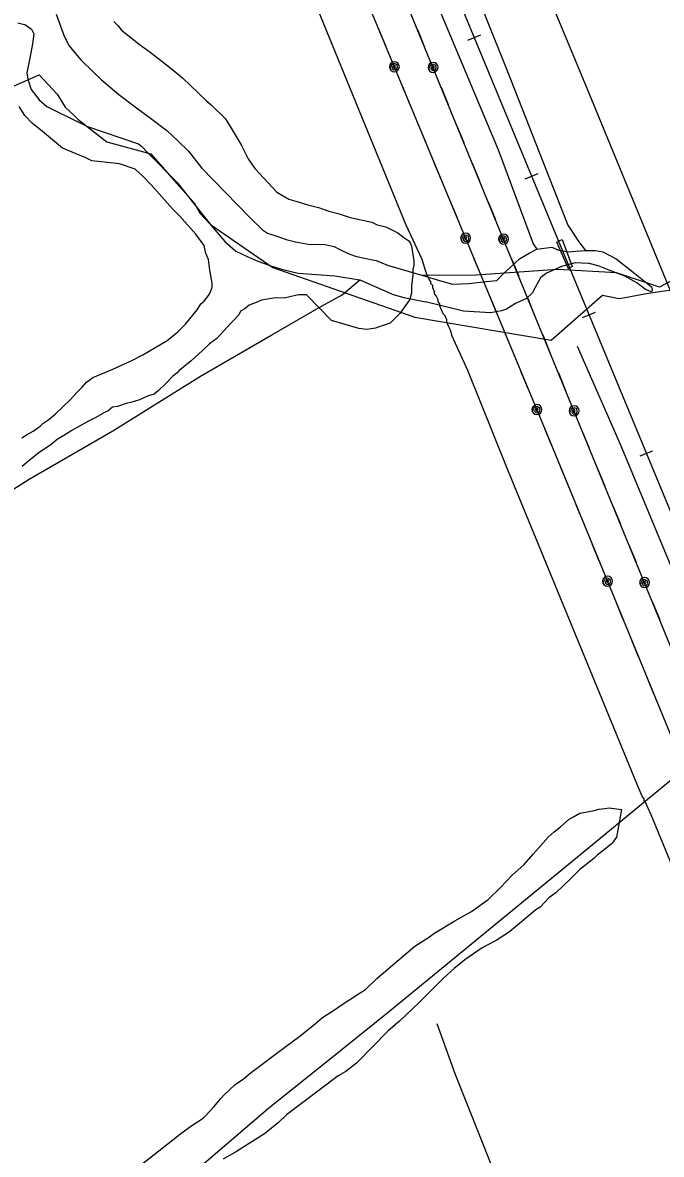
# Model space of a CAD drawing. Extents: x 3329297 to 3367176, y 649250 to 674653.
# Drawn here: x 3345468 to 3346617, y 657903 to 659939 of the extents above; entities that cross this region are included whole.
import ezdxf

# ---------------------------------------------------------------- set-up
doc = ezdxf.new("R2010")
doc.units = 0
for name, color, linetype in [('V-BRDG-OTLN', 7, 'Continuous'), ('V-RAIL-TRAK', 7, 'Continuous'), ('V-ROAD-CNTR', 7, 'Continuous'), ('V-SITE-VEGE', 7, 'Continuous'), ('V-TOPO-BNDY', 7, 'Continuous'), ('V-TOPO-SHOR', 7, 'Continuous'), ('V-UTIL-LINE', 7, 'Continuous')]:
    doc.layers.add(name, color=color, linetype=linetype)

msp = doc.modelspace()

# ---------------------------------------------------------------- linework, layer by layer
at = {"layer": 'V-BRDG-OTLN'}
msp.add_lwpolyline([(3346456.7, 659500.1), (3346453.1, 659498), (3346450, 659496.2), (3346429, 659544), (3346433.5, 659546.2), (3346439, 659548.9)], close=True, dxfattribs=at)
at = {"layer": 'V-RAIL-TRAK'}
for points in [[(3348444.7, 654663.4), (3347873.4, 656048.3), (3347208.3, 657666), (3346674.5, 658961.5), (3345872.4, 660898.3)], [(3346269.1, 659907.7), (3346292.2, 659917.3)], [(3346372.4, 659658.3), (3346395.5, 659667.8)], [(3346475.7, 659408.8), (3346498.8, 659418.4)], [(3346579, 659159.4), (3346602.1, 659168.9)]]:
    msp.add_lwpolyline(points, dxfattribs=at)
at = {"layer": 'V-ROAD-CNTR'}
msp.add_lwpolyline([(3345997.4, 660989.3), (3346483.3, 659820.9), (3346966.6, 658647.7), (3347474.8, 657412.2), (3348023.2, 656076.6), (3348607.1, 654663.7)], dxfattribs=at)
at = {"layer": 'V-SITE-VEGE'}
for p, q in [((3346459.3, 658510.4), (3346470.4, 658516.5)), ((3346470.4, 658516.5), (3346493.8, 658520.8)), ((3346493.8, 658520.8), (3346504.8, 658523.8)), ((3346504.8, 658523.8), (3346515.7, 658525.2)), ((3346515.7, 658525.2), (3346523.6, 658526.6)), ((3346523.6, 658526.6), (3346545.4, 658523.2)), ((3346545.4, 658523.2), (3346536.8, 658473.4)), ((3346435.7, 658492.1), (3346451.5, 658505.9)), ((3346451.5, 658505.9), (3346459.3, 658510.4)), ((3346413.5, 658473.7), (3346424.6, 658482.9)), ((3346424.6, 658482.9), (3346435.7, 658492.1)), ((3346386.5, 658442.9), (3346413.5, 658473.7)), ((3346527.3, 658461), (3346509.9, 658447.2)), ((3346528.8, 658462.6), (3346527.3, 658461)), ((3346536.8, 658473.4), (3346528.8, 658462.6)), ((3346370.7, 658424.4), (3346386.5, 658442.9)), ((3346495.6, 658435), (3346470.4, 658415.1)), ((3346502, 658441.1), (3346495.6, 658435)), ((3346509.9, 658447.2), (3346502, 658441.1)), ((3346348.5, 658404.4), (3346370.7, 658424.4)), ((3346470.4, 658415.1), (3346453, 658398.2)), ((3346327.9, 658382.9), (3346348.5, 658404.4)), ((3346453, 658398.2), (3346427.6, 658373.6)), ((3346305.7, 658361.4), (3346327.9, 658382.9)), ((3346427.6, 658373.6), (3346415, 658364.4)), ((3346275.8, 658340), (3346293.1, 658352.2)), ((3346293.1, 658352.2), (3346305.7, 658361.4)), ((3346415, 658364.4), (3346399.1, 658347.5)), ((3346245.9, 658323.3), (3346264.7, 658333.9)), ((3346264.7, 658333.9), (3346275.8, 658340)), ((3346391.3, 658342.9), (3346343.9, 658303.1)), ((3346399.1, 658347.5), (3346391.3, 658342.9)), ((3346208.1, 658300.5), (3346245.9, 658323.3)), ((3346173.4, 658277.6), (3346200.2, 658294.4)), ((3346200.2, 658294.4), (3346208.1, 658300.5)), ((3346343.9, 658303.1), (3346320.2, 658287.9)), ((3346105.4, 658219.3), (3346173.4, 658277.6)), ((3346295, 658274.2), (3346263.5, 658252.8)), ((3346302.9, 658278.8), (3346295, 658274.2)), ((3346320.2, 658287.9), (3346302.9, 658278.8)), ((3346263.5, 658252.8), (3346244.6, 658237.5)), ((3346244.6, 658237.5), (3346225.6, 658220.6)), ((3346084.8, 658199.4), (3346105.4, 658219.3)), ((3346225.6, 658220.6), (3346181.2, 658176.1)), ((3346039.1, 658170.4), (3346070.6, 658190.2)), ((3346070.6, 658190.2), (3346084.8, 658199.4)), ((3346031.2, 658164.3), (3346039.1, 658170.4)), ((3346181.2, 658176.1), (3346146.4, 658142.3)), ((3345995, 658138.3), (3346007.6, 658149)), ((3346007.6, 658149), (3346031.2, 658164.3)), ((3345966.5, 658115.3), (3345995, 658138.3)), ((3346146.4, 658142.3), (3346125.8, 658125.4)), ((3345941.3, 658097), (3345966.5, 658115.3)), ((3346125.8, 658125.4), (3346068.8, 658067)), ((3345925.5, 658084.8), (3345941.3, 658097)), ((3345876.6, 658048.1), (3345925.5, 658084.8)), ((3346068.8, 658067), (3346049.8, 658051.7)), ((3345865.5, 658038.9), (3345876.6, 658048.1)), ((3346049.8, 658051.7), (3346035.7, 658044.1)), ((3345830.7, 658009.7), (3345849.7, 658028.2)), ((3345849.7, 658028.2), (3345865.5, 658038.9)), ((3346035.7, 658044.1), (3345942.5, 657973.7)), ((3345824.4, 658003.6), (3345830.7, 658009.7)), ((3345797.4, 657972.8), (3345811.7, 657988.2)), ((3345811.7, 657988.2), (3345824.4, 658003.6)), ((3345772.2, 657954.5), (3345792.7, 657968.2)), ((3345792.7, 657968.2), (3345797.4, 657972.8)), ((3345942.5, 657973.7), (3345928.3, 657959.9)), ((3345754.8, 657942.2), (3345772.2, 657954.5)), ((3345928.3, 657959.9), (3345903, 657940)), ((3345671.1, 657876.4), (3345754.8, 657942.2)), ((3345903, 657940), (3345852.6, 657908)), ((3345852.6, 657908), (3345829, 657894.3))]:
    msp.add_line(p, q, dxfattribs=at)
for points in [[(3345632.2, 659941.3), (3345639.9, 659933.4), (3345646, 659925.5), (3345680, 659898.5), (3345700, 659884.1), (3345732.4, 659858.7), (3345755.5, 659839.6), (3345798.6, 659798.4), (3345807.8, 659790.4), (3345832.4, 659766.7), (3345841.6, 659752.5), (3345861.4, 659719.4), (3345873.5, 659694.3), (3345885.7, 659676.9), (3345925.6, 659634.2), (3345947.2, 659621.4), (3345959.7, 659618), (3345981.4, 659611.5), (3346000.1, 659606.5), (3346018.7, 659600), (3346037.3, 659595), (3346057.5, 659588.5), (3346096.4, 659580.1), (3346105.7, 659575.3), (3346121.3, 659571.9), (3346142.9, 659560.7), (3346153.7, 659552.7), (3346163, 659546.3), (3346166, 659541.6), (3346167.5, 659536.9), (3346171.8, 659510.3), (3346171.7, 659502.5), (3346170, 659494.7), (3346169.9, 659485.4), (3346168, 659465.1), (3346167.8, 659452.6), (3346164.5, 659441.7), (3346162.9, 659438.6), (3346147, 659415.5), (3346129.5, 659398.6), (3346107.6, 659391.1), (3346102.9, 659389.6), (3346087.2, 659386.7), (3346073.2, 659388.5), (3346023.5, 659403.3), (3345979, 659449.2), (3345964.9, 659449.5), (3345958.7, 659448), (3345938.3, 659443.6), (3345922.7, 659443.8), (3345897.7, 659439.6), (3345891.4, 659436.5), (3345875.7, 659430.5), (3345867.8, 659424.4), (3345859.9, 659419.8), (3345856.7, 659413.6), (3345847.2, 659402.9)], [(3345663.5, 659330.8), (3345684, 659341.4), (3345728.1, 659367.2), (3345747, 659382.5), (3345761.3, 659396.4), (3345782, 659422.6), (3345788.4, 659433.4), (3345794.7, 659438), (3345804.2, 659450.3), (3345809.1, 659462.7), (3345809.2, 659470.5), (3345804.9, 659494), (3345802.1, 659512.8), (3345797.5, 659523.8), (3345794.6, 659537.9), (3345779.3, 659558.4), (3345750.2, 659591.6), (3345737.9, 659604.2), (3345699.5, 659647), (3345684.2, 659662.8), (3345670.3, 659675.5), (3345642.4, 659685.3), (3345592.5, 659690.7), (3345581.7, 659695.6), (3345539.8, 659713.4), (3345510.6, 659737.2), (3345502.8, 659743.6), (3345485.9, 659757.9), (3345472.1, 659772.1), (3345461.4, 659787.9)], [(3345847.2, 659402.9), (3345842.4, 659398.3), (3345817.1, 659370.6), (3345804.4, 659361.4), (3345791.8, 659349.1), (3345771.2, 659330.7), (3345749.1, 659312.3), (3345745.9, 659309.2), (3345738, 659303.1), (3345725.3, 659289.3), (3345712.7, 659277), (3345704.8, 659270.8), (3345693.8, 659267.9), (3345678.1, 659260.3), (3345662.4, 659255.9), (3345656.1, 659254.4), (3345638.9, 659248.4), (3345629.5, 659247), (3345621.6, 659240.9), (3345615.3, 659237.9), (3345599.6, 659228.7), (3345585.4, 659221.2), (3345555.5, 659204.4), (3345550.8, 659201.4), (3345530.3, 659189.2), (3345519.3, 659180), (3345497.2, 659164.8), (3345479.8, 659151), (3345467.2, 659140.3)], [(3345466.4, 659191.8), (3345475.8, 659197.9), (3345486.9, 659203.9), (3345499.5, 659213.1), (3345504.2, 659217.7), (3345515.3, 659225.3), (3345526.3, 659234.5), (3345553.3, 659260.7), (3345565.9, 659274.5), (3345575.4, 659283.7), (3345583.4, 659293), (3345586.5, 659294.5), (3345594.4, 659300.6), (3345630.5, 659315.7), (3345636.8, 659318.7), (3345663.5, 659330.8)]]:
    msp.add_lwpolyline(points, dxfattribs=at)
at = {"layer": 'V-TOPO-BNDY'}
for p, q in [((3345134.3, 659686.8), (3345497.9, 659845.1)), ((3345497.9, 659845.1), (3345530.1, 659810.5)), ((3345530.1, 659810.5), (3345544.6, 659787)), ((3345544.6, 659787), (3345560.5, 659772)), ((3345560.5, 659772), (3345568.1, 659765.1)), ((3345568.1, 659765.1), (3345619.3, 659724.8)), ((3345619.3, 659724.8), (3345698.9, 659703)), ((3345698.9, 659703), (3345744.1, 659650.8)), ((3345744.1, 659650.8), (3345776.5, 659615.1)), ((3345776.5, 659615.1), (3345786.9, 659596.5)), ((3345786.9, 659596.5), (3345806.1, 659576)), ((3345806.1, 659576), (3345908.3, 659504.9)), ((3345908.3, 659504.9), (3345918, 659498.4)), ((3345918, 659498.4), (3346173.9, 659408.9)), ((3346587, 659451.1), (3346597.8, 659452.7)), ((3346597.8, 659452.7), (3346639.8, 659459.2)), ((3346419.3, 659367.5), (3346511.5, 659448.6)), ((3346511.5, 659448.6), (3346541.2, 659442.6)), ((3346541.2, 659442.6), (3346552, 659444.6)), ((3346552, 659444.6), (3346587, 659451.1)), ((3346173.9, 659408.9), (3346419.3, 659367.5))]:
    msp.add_line(p, q, dxfattribs=at)
at = {"layer": 'V-TOPO-SHOR'}
for points in [[(3346155.9, 660310.5), (3346220.8, 660149.3), (3346340.2, 659851.1), (3346449.1, 659574.7), (3346468.8, 659544.8), (3346480.7, 659529.4)], [(3346136, 660160.3), (3346212.6, 659974.7), (3346324.4, 659709), (3346386.5, 659541), (3346393.1, 659531.5)], [(3345528, 659954.4), (3345542.9, 659914.6), (3345551.8, 659897.4), (3345572.2, 659872.6), (3345594.1, 659851.2), (3345609.8, 659836), (3345641.2, 659809.8), (3345672.7, 659785.6), (3345700.7, 659765.6), (3345727.4, 659744.9), (3345747.2, 659726.2), (3345766.4, 659707.6), (3345789.5, 659678), (3345876.3, 659589), (3345899.5, 659566.3), (3345908.4, 659560.1), (3345926.9, 659554.5), (3345942, 659548.9), (3345959.1, 659544.7), (3345985.2, 659539.8), (3345995.5, 659540.4), (3346012.6, 659539.7), (3346028.4, 659536.2)], [(3345459.3, 659939), (3345468.9, 659936.2), (3345471.6, 659935.5), (3345484, 659927.2), (3345488, 659918.9), (3345485.9, 659901.1), (3345481, 659875.1), (3345475.4, 659849), (3345477.4, 659837.3), (3345483.4, 659818.8), (3345497.8, 659800.2), (3345511.4, 659788.4), (3345527.2, 659780.1), (3345584.7, 659752.4), (3345676.5, 659721.1), (3345682.7, 659716.2), (3345692.2, 659705.9), (3345745.5, 659652.1), (3345807.6, 659573.6), (3345831.5, 659545.3), (3345851.3, 659528.1), (3345871.8, 659518.4), (3345891, 659510), (3345916.3, 659501), (3345936.2, 659494.7), (3345963.6, 659488.4), (3346029.5, 659483.3), (3346074.8, 659476.2), (3346135, 659449.9), (3346154.2, 659444.3), (3346175.5, 659440.1), (3346192.6, 659436.5)], [(3346028.4, 659536.2), (3346037.3, 659531.3), (3346055.1, 659523), (3346068.8, 659518.1), (3346085.9, 659514.6), (3346097.6, 659512.5), (3346104.4, 659511.1), (3346124.3, 659502.8), (3346188, 659483.9)], [(3346362, 659513.9), (3346379.6, 659524.4), (3346393.1, 659531.5), (3346420.1, 659535.1), (3346432.1, 659529.6), (3346450.9, 659526.6), (3346463.1, 659527.8), (3346480.7, 659529.4)], [(3349868.4, 659498.5), (3349579.9, 659275.9), (3349202.1, 659219), (3348643.6, 659193), (3348520.7, 659273.9), (3348438.6, 659400), (3348303.7, 659455.3), (3348106.2, 659464.6), (3347687.5, 659376.4), (3347579, 659453.9), (3347422.7, 659389.1), (3347090.5, 659383.7), (3346984.5, 659418.2), (3346883.2, 659525.5), (3346661.8, 659489), (3346613.7, 659463.3), (3346536.6, 659488.8), (3346430.7, 659494.8), (3346283.8, 659484.9), (3346188, 659483.9)], [(3346188, 659483.9), (3346218.2, 659475.1), (3346241.6, 659468.7), (3346271.1, 659469.8), (3346302.3, 659473.1), (3346321.2, 659475.1), (3346332.8, 659487), (3346344.3, 659497.5), (3346362, 659513.9)], [(3346480.7, 659529.4), (3346499.1, 659529.1), (3346511.9, 659526.7), (3346535.9, 659514.2), (3346569.6, 659487.9), (3346587.6, 659473.3), (3346599.6, 659464), (3346601, 659457.9), (3346599.4, 659454.9), (3346588.9, 659458.9), (3346573.2, 659471.2), (3346551.4, 659482.9), (3346526.5, 659492.4), (3346505.4, 659501), (3346485.9, 659506.1)], [(3346387.3, 659456.6), (3346401.2, 659481.9), (3346409.9, 659488.2), (3346438.4, 659501.2), (3346462.8, 659507.6), (3346485.9, 659506.1)], [(3344236.8, 658313.5), (3344382, 658401.3), (3344521.8, 658489.2), (3344661.5, 658572.3), (3344738.6, 658620.6), (3344901, 658713.9), (3345002.2, 658780), (3345022.1, 658793.6), (3345026.3, 658803.2), (3345026.3, 658805.2), (3345016.8, 658827.9), (3345019.6, 658832), (3345025.1, 658838.9), (3345120.8, 658899.5), (3345279.8, 658993.4), (3345363.1, 659044.5), (3345479.4, 659117.4), (3345630.1, 659204.5), (3345787.7, 659303.3), (3345916.4, 659377.5), (3346005.9, 659429.2), (3346043.1, 659449.6), (3346074.8, 659476.2)], [(3346387.3, 659456.6), (3346385.3, 659452.9), (3346374.5, 659442.5), (3346354.7, 659433.7), (3346338.6, 659423.3), (3346329.5, 659420.4), (3346309.7, 659416.9), (3346261.3, 659419.9), (3346192.6, 659436.5)], [(3346466.1, 659356.9), (3346543, 659180.8), (3346643.9, 658938.4), (3346749, 658681.5), (3346825.1, 658502.4), (3346933.9, 658234.1), (3346987.1, 658097.7), (3346993.9, 658098.3), (3347013.8, 658106.4)], [(3346683.4, 658616.6), (3346466.7, 658437.8), (3346128.7, 658160.3), (3346043, 658091.3)], [(3347110.1, 656515.7), (3346873.7, 656443.2), (3346682.7, 656926.9), (3346464.5, 657498.8), (3346246.5, 658047.7), (3346213.6, 658137.9)], [(3346043, 658091.3), (3345910.3, 657985.2), (3345760.2, 657857.1), (3345620.5, 657744.8), (3345612.9, 657738), (3345607.4, 657727), (3345607.3, 657718), (3345604.1, 657472.8), (3345602.1, 657059.6), (3345600.8, 656490.7), (3345603.3, 656158.7), (3345601.5, 656065), (3345606.4, 655878.8), (3345610.8, 655712.3), (3345624.5, 655553.1), (3345628.5, 655509.7), (3345621.4, 655476.7), (3345617.8, 655435.4), (3345617.6, 655414.9)]]:
    msp.add_lwpolyline(points, dxfattribs=at)
at = {"layer": 'V-UTIL-LINE'}
for points in [[(3345711.5, 660882.6), (3346417.4, 659185.1), (3347354.3, 656905.1), (3348280.4, 654660.1)], [(3348344.2, 654660.2), (3347609.1, 656442.3), (3346941.2, 658069.6), (3346098.2, 660122.3), (3345932.1, 660508.5)], [(3346808.1, 658004.9), (3346598.9, 658513.7), (3346592.6, 658528.3), (3346589.4, 658535.5), (3346586.3, 658539.2), (3346586.3, 658542.8), (3346583.1, 658546.4), (3346576.8, 658561), (3346339, 659138.8), (3346269.3, 659313.2), (3346240.8, 659375), (3346237.6, 659385.9), (3346234.4, 659393.2), (3346231.3, 659400.4), (3346231.3, 659404.1), (3346228.1, 659411.3), (3346224.9, 659415), (3346221.8, 659422.2), (3346218.6, 659429.5), (3346218.6, 659433.1), (3346215.4, 659436.8), (3346215.4, 659440.4), (3346212.2, 659447.7), (3346209.1, 659451.3), (3346209.1, 659454.9), (3346205.9, 659462.2), (3346205.9, 659465.9), (3346202.7, 659469.5), (3346202.7, 659473.1), (3346199.6, 659476.8), (3346196.4, 659484), (3346193.2, 659491.3), (3346186.9, 659513.1), (3346158.4, 659574.9), (3345812.9, 660418)], [(3346121.9, 659895.7), (3346108.8, 659927.1)], [(3346191.7, 659894.6), (3346178.8, 659926.1)], [(3346136.9, 659859.7), (3346135.3, 659857.3), (3346137.6, 659857.3), (3346139.1, 659859.7), (3346137.7, 659862.3), (3346134.5, 659861.1), (3346132.6, 659856.8), (3346135.7, 659853.9), (3346140.5, 659854.5), (3346142.5, 659858.7), (3346141.7, 659863.1), (3346137.4, 659865.3), (3346132.2, 659863.5), (3346128.6, 659856.2), (3346130.5, 659853.3), (3346133.4, 659851.4), (3346136.9, 659850.7), (3346140.3, 659851.4), (3346143.2, 659853.3), (3346145.2, 659856.2), (3346145.9, 659859.7), (3346145.2, 659863.1), (3346143.2, 659866), (3346140.3, 659868), (3346136.9, 659868.7), (3346133.4, 659868), (3346130.5, 659866), (3346128.6, 659863.1), (3346127.9, 659859.7), (3346128.6, 659856.2)], [(3346206.6, 659858.6), (3346205, 659856.1), (3346207.3, 659856.2), (3346208.8, 659858.6), (3346207.4, 659861.1), (3346204.2, 659860), (3346202.2, 659855.7), (3346205.4, 659852.8), (3346210.2, 659853.4), (3346212.2, 659857.5), (3346211.4, 659861.9), (3346207.1, 659864.2), (3346201.9, 659862.4), (3346198.2, 659855.1), (3346200.2, 659852.2), (3346203.1, 659850.2), (3346206.5, 659849.6), (3346210, 659850.2), (3346212.9, 659852.2), (3346214.9, 659855.1), (3346215.6, 659858.5), (3346214.9, 659862), (3346212.9, 659864.9), (3346210, 659866.9), (3346206.6, 659867.6), (3346203.1, 659866.9), (3346200.2, 659864.9), (3346198.3, 659862), (3346197.6, 659858.6), (3346198.2, 659855.1)], [(3346164.9, 659792.3), (3346151.9, 659823.7)], [(3346234.3, 659791), (3346221.4, 659822.5)], [(3346193.3, 659723.9), (3346180.3, 659755.3)], [(3346262.4, 659722.6), (3346249.5, 659754)], [(3346221.7, 659655.6), (3346208.7, 659687)], [(3346290.5, 659654.1), (3346277.6, 659685.6)], [(3346250.2, 659587.3), (3346237.1, 659618.7)], [(3346318.6, 659585.7), (3346305.7, 659617.1)], [(3346265.1, 659551.3), (3346263.6, 659548.9), (3346265.9, 659549), (3346267.3, 659551.3), (3346265.9, 659553.9), (3346262.7, 659552.7), (3346260.8, 659548.4), (3346263.9, 659545.5), (3346268.8, 659546.1), (3346270.7, 659550.3), (3346270, 659554.7), (3346265.7, 659556.9), (3346260.5, 659555.1), (3346256.8, 659547.8), (3346258.8, 659544.9), (3346261.7, 659543), (3346265.1, 659542.3), (3346268.6, 659543), (3346271.5, 659544.9), (3346273.4, 659547.9), (3346274.1, 659551.3), (3346273.4, 659554.7), (3346271.5, 659557.7), (3346268.6, 659559.6), (3346265.1, 659560.3), (3346261.7, 659559.6), (3346258.8, 659557.6), (3346256.8, 659554.7), (3346256.1, 659551.3), (3346256.8, 659547.8)], [(3346333.4, 659549.6), (3346331.9, 659547.2), (3346334.2, 659547.3), (3346335.6, 659549.6), (3346334.2, 659552.2), (3346331, 659551), (3346329.1, 659546.7), (3346332.2, 659543.8), (3346337.1, 659544.4), (3346339, 659548.5), (3346338.3, 659553), (3346334, 659555.2), (3346328.8, 659553.4), (3346325.1, 659546.2), (3346327.1, 659543.2), (3346330, 659541.3), (3346333.4, 659540.6), (3346336.9, 659541.3), (3346339.8, 659543.2), (3346341.7, 659546.1), (3346342.4, 659549.6), (3346341.8, 659553), (3346339.8, 659555.9), (3346336.9, 659557.9), (3346333.5, 659558.6), (3346330, 659557.9), (3346327.1, 659556), (3346325.1, 659553.1), (3346324.4, 659549.6), (3346325.1, 659546.2)], [(3346293.2, 659483.9), (3346280.1, 659515.3)], [(3346361.2, 659482.1), (3346348.3, 659513.5)], [(3346321.6, 659415.6), (3346308.5, 659446.9)], [(3346389.3, 659413.6), (3346376.4, 659445.1)], [(3346350, 659347.2), (3346336.9, 659378.6)], [(3346417.4, 659345.2), (3346404.5, 659376.6)], [(3346378.4, 659278.9), (3346365.3, 659310.3)], [(3346445.5, 659276.7), (3346432.6, 659308.2)], [(3346393.4, 659242.9), (3346391.8, 659240.5), (3346394.1, 659240.6), (3346395.6, 659242.9), (3346394.2, 659245.5), (3346391, 659244.3), (3346389.1, 659240), (3346392.2, 659237.1), (3346397, 659237.7), (3346399, 659241.9), (3346398.2, 659246.3), (3346393.9, 659248.5), (3346388.7, 659246.7), (3346385.1, 659239.4), (3346387, 659236.5), (3346389.9, 659234.6), (3346393.4, 659233.9), (3346396.8, 659234.6), (3346399.8, 659236.5), (3346401.7, 659239.5), (3346402.4, 659242.9), (3346401.7, 659246.3), (3346399.7, 659249.3), (3346396.8, 659251.2), (3346393.4, 659251.9), (3346389.9, 659251.2), (3346387, 659249.2), (3346385.1, 659246.3), (3346384.4, 659242.9), (3346385.1, 659239.4)], [(3346460.3, 659240.6), (3346458.8, 659238.2), (3346461.1, 659238.3), (3346462.5, 659240.6), (3346461.1, 659243.2), (3346457.9, 659242.1), (3346456, 659237.8), (3346459.1, 659234.9), (3346463.9, 659235.5), (3346465.9, 659239.6), (3346465.2, 659244), (3346460.9, 659246.3), (3346455.7, 659244.5), (3346452, 659237.2), (3346453.9, 659234.3), (3346456.9, 659232.3), (3346460.3, 659231.6), (3346463.7, 659232.3), (3346466.7, 659234.2), (3346468.6, 659237.2), (3346469.3, 659240.6), (3346468.6, 659244), (3346466.7, 659247), (3346463.8, 659248.9), (3346460.4, 659249.6), (3346456.9, 659249), (3346454, 659247), (3346452, 659244.1), (3346451.3, 659240.7), (3346452, 659237.2)], [(3346421.4, 659175.5), (3346417.4, 659185.1), (3346408.4, 659206.9)], [(3346488.1, 659173.1), (3346475.1, 659204.6)], [(3346449.5, 659107), (3346436.6, 659138.5)], [(3346516.2, 659104.7), (3346503.2, 659136.1)], [(3346477.6, 659038.6), (3346464.7, 659070)], [(3346544.3, 659036.2), (3346531.4, 659067.7)], [(3346505.7, 658970.1), (3346492.8, 659001.6)], [(3346572.4, 658967.8), (3346559.5, 658999.2)], [(3346520.6, 658934.1), (3346519, 658931.6), (3346521.3, 658931.7), (3346522.8, 658934.1), (3346521.4, 658936.6), (3346518.2, 658935.5), (3346516.3, 658931.2), (3346519.4, 658928.3), (3346524.2, 658928.9), (3346526.2, 658933), (3346525.4, 658937.4), (3346521.2, 658939.7), (3346515.9, 658937.9), (3346512.2, 658930.6), (3346514.2, 658927.7), (3346517.1, 658925.8), (3346520.5, 658925.1), (3346524, 658925.7), (3346526.9, 658927.7), (3346528.9, 658930.6), (3346529.6, 658934), (3346528.9, 658937.5), (3346527, 658940.4), (3346524, 658942.4), (3346520.6, 658943.1), (3346517.2, 658942.4), (3346514.2, 658940.4), (3346512.3, 658937.5), (3346511.6, 658934.1), (3346512.2, 658930.6)], [(3346587.2, 658931.7), (3346585.6, 658929.3), (3346588, 658929.3), (3346589.4, 658931.7), (3346588, 658934.2), (3346584.8, 658933.1), (3346582.9, 658928.8), (3346586, 658925.9), (3346590.8, 658926.5), (3346592.8, 658930.6), (3346592, 658935), (3346587.8, 658937.3), (3346582.6, 658935.5), (3346578.9, 658928.3), (3346580.8, 658925.3), (3346583.7, 658923.4), (3346587.2, 658922.7), (3346590.6, 658923.3), (3346593.6, 658925.3), (3346595.5, 658928.2), (3346596.2, 658931.6), (3346595.5, 658935.1), (3346593.6, 658938), (3346590.7, 658940), (3346587.2, 658940.7), (3346583.8, 658940), (3346580.9, 658938.1), (3346578.9, 658935.1), (3346578.2, 658931.7), (3346578.9, 658928.3)], [(3346548.3, 658866.5), (3346535.4, 658898)], [(3346614.9, 658864.2), (3346602, 658895.6)], [(3346576.4, 658798.1), (3346563.5, 658829.5)], [(3346604.6, 658729.6), (3346591.6, 658761.1)]]:
    msp.add_lwpolyline(points, dxfattribs=at)

doc.saveas('drawing.dxf')
